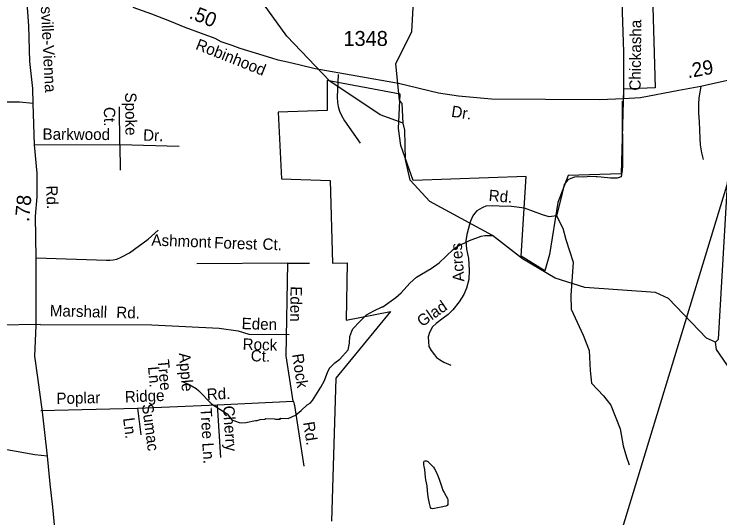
# Model space of a CAD drawing. Extents: x 1547597 to 1699558, y 810033 to 920809.
# Drawn here: x 1585242 to 1591150, y 862265 to 866479 of the extents above; entities that cross this region are included whole.
import ezdxf

# ---------------------------------------------------------------- set-up
doc = ezdxf.new("R2010")
doc.units = 0
for name, color, linetype in [('Exist Boundary Political City Limit New', 7, 'Continuous'), ('Exist Hydrographic Creek Single Shore', 7, 'Continuous'), ('Exist Hydrographic Misc Water Feature', 7, 'Continuous'), ('Exist Road Non-System Type 51', 7, 'Continuous'), ('Exist Road Non-System Type 51 Label', 7, 'Continuous'), ('Exist Road Secondary Mileage Hundredths English Label', 7, 'Continuous'), ('Exist Road Secondary Type 51 Attributed', 7, 'Continuous'), ('Exist Road Secondary Type 51 Label', 7, 'Continuous'), ('Exist Road Secondary Type 51 Number Label', 7, 'Continuous'), ('Exist Utilities Electrical Transmission Line', 7, 'Continuous'), ('Map Preparation Boundary City Limit Buffer Line', 7, 'Continuous')]:
    doc.layers.add(name, color=color, linetype=linetype)

msp = doc.modelspace()

# ---------------------------------------------------------------- linework, layer by layer
at = {"layer": 'Exist Boundary Political City Limit New'}
for points in [[(1590588.3, 866541.3), (1590608.7, 865863.8), (1590343.5, 865850.2), (1590323.1, 865142.3), (1589881.1, 865128.7), (1589792.7, 864904.1), (1589724.7, 864468.5), (1589683.9, 864332.3), (1589486.6, 864454.9), (1589527.4, 865121.9), (1588582.2, 865087.9), (1588480.2, 865380.5), (1588459.8, 865523.5), (1588473.4, 865809.4), (1587861.3, 865925.1), (1587861.3, 865673.2), (1587453.3, 865659.6), (1587480.5, 865101.5), (1587888.5, 865087.9), (1587906, 864395.5)], [(1587906, 864395.5), (1588029.1, 864398.4), (1588020.6, 863918.5), (1588391.8, 863990.6), (1587935.7, 863433.9), (1587898.2, 862237.9)]]:
    msp.add_lwpolyline(points, dxfattribs=at)
at = {"layer": 'Exist Hydrographic Creek Single Shore'}
for points in [[(1588497.6, 865566.6), (1588491.5, 865730.8), (1588467.5, 865757.6), (1588438.5, 866066.8), (1588571.8, 866331.9), (1588581.4, 866533.2), (1588576.6, 866660.1), (1588543.1, 866746.4), (1588509.6, 866883), (1588468.9, 867124), (1588442.6, 867423.5)], [(1591114.6, 863734.3), (1591139.6, 863760.1), (1591217.6, 865101.1), (1591369.5, 865839.9)], [(1591114.6, 863734.3), (1591039.6, 863768.6), (1590719.5, 864100.1), (1590611.6, 864151.5), (1590020.6, 864193), (1589771.6, 864270.3), (1589498.5, 864433.5), (1589246.7, 864627.2), (1588721.6, 864912), (1588557.6, 865089.4), (1588518.6, 865264.1), (1588513.6, 865507.1), (1588497.6, 865566.6)], [(1591543.6, 862845.7), (1591443.6, 862854.3), (1591352.6, 862898.8), (1591311.6, 862988.3), (1591301.6, 863415.4), (1591121.5, 863675.1), (1591114.6, 863734.3)]]:
    msp.add_lwpolyline(points, dxfattribs=at)
at = {"layer": 'Exist Hydrographic Misc Water Feature'}
for points in [[(1588497.6, 865566.6), (1588307.6, 865636.1), (1587885.6, 865917.1), (1587524.5, 866295.4), (1587075.5, 866918.4), (1587067.5, 866961.2), (1586712.2, 867369.2)], [(1586657.3, 863402.3), (1586713, 863377.6), (1586766.6, 863347), (1586786.4, 863330.8), (1586895.1, 863219.4), (1587026.1, 863135.8), (1587065.9, 863086.6), (1587125.2, 863062.6), (1587149.2, 863060.3), (1587181.2, 863061.9), (1587261.4, 863080.9), (1587277.4, 863080.7), (1587301.5, 863088.4), (1587341.5, 863091.9), (1587349.6, 863095.8), (1587421.6, 863094.9), (1587429.5, 863090.8), (1587461.5, 863090.4), (1587471.5, 863092.2), (1587469.6, 863098.3), (1587537.5, 863097.4), (1587597.8, 863124.6), (1587646.3, 863164), (1587694.9, 863211.3), (1587719, 863225.1), (1587741.2, 863246.8), (1587810.6, 863357.9), (1587839.3, 863413.4), (1587868.2, 863491), (1587886.5, 863524.9), (1587890.5, 863524.8), (1587927.9, 863561.5), (1587967.3, 863591.8), (1588038.3, 863670.9), (1588048.9, 863726.6), (1588053.5, 863782.6), (1588068.1, 863826.4), (1588078.4, 863846.3), (1588135, 863907.5), (1588191.7, 863962.8), (1588252.4, 863996.9), (1588322.2, 864031.1), (1588328.1, 864029.7), (1588436.5, 864108.1), (1588481.8, 864147.1), (1588554.8, 864228.1), (1588611.4, 864277.4), (1588651.7, 864304.9), (1588732.3, 864351.8), (1588800, 864399.5), (1588918, 864511.4), (1588950.3, 864535), (1589054.9, 864585.6), (1589151.3, 864620.5), (1589183.4, 864628), (1589246.7, 864627.2)], [(1588731.5, 862711.3), (1588752.7, 862688.9), (1588762.5, 862676.1), (1588772.9, 862655.8), (1588792.3, 862611.9), (1588804.4, 862580.7), (1588812.2, 862556.6), (1588824.1, 862514.2), (1588829.5, 862498.9), (1588842.4, 862478.5), (1588859.5, 862447.3), (1588871.2, 862427.5), (1588872.8, 862415.5), (1588872.2, 862377.1), (1588868.3, 862369.5), (1588854.9, 862362.2), (1588817.6, 862356), (1588786, 862350.2), (1588762.5, 862343.1), (1588743.5, 862340.9), (1588733.5, 862343.6), (1588728.6, 862351.3), (1588719, 862384.9), (1588708.1, 862442.5), (1588703.9, 862491.7), (1588698.8, 862532.2), (1588687.8, 862582.9), (1588685.6, 862606.2), (1588679.8, 862670.6), (1588673.9, 862694.7), (1588671.1, 862713.1), (1588672, 862727.5), (1588675.3, 862739.5), (1588682.9, 862743.7), (1588693, 862742.3), (1588705.5, 862736.4), (1588731.5, 862711.3)]]:
    msp.add_lwpolyline(points, dxfattribs=at)
at = {"layer": 'Exist Road Non-System Type 51'}
for p, q in [((1586126.4, 865388.8), (1586122.9, 865703)), ((1585412.4, 865386.5), (1586126.4, 865388.8)), ((1586126.4, 865388.8), (1586622.4, 865373.7)), ((1586126.4, 865388.8), (1586129.2, 865172.6)), ((1587533.7, 864396.9), (1586770.5, 864390.1)), ((1587520.7, 863619.7), (1587533.7, 864396.9)), ((1587533.7, 864396.9), (1587716, 864396.9)), ((1585460.3, 863883.8), (1584479.6, 863867.1)), ((1586958.5, 863852.1), (1587118.3, 863829.2)), ((1587118.3, 863829.2), (1587206.1, 863802.2)), ((1587206.1, 863802.2), (1587543.8, 863798.8)), ((1587577.9, 863240.8), (1587520.7, 863619.7)), ((1586941.1, 863210.1), (1587577.9, 863240.8)), ((1586941.1, 863210.1), (1586968.8, 862769.5)), ((1585464.9, 863162.4), (1586274.4, 863183.7)), ((1586274.4, 863183.7), (1586303.3, 862959))]:
    msp.add_line(p, q, dxfattribs=at)
for points in [[(1587955.7, 865974.4), (1587946.8, 865784.6), (1587950.3, 865740.7), (1587955.8, 865706.5), (1587965.3, 865668.3), (1587982.7, 865629.9), (1588008.1, 865587.6), (1588139.3, 865399.6)], [(1590991.5, 865872.6), (1590974.2, 865778.9), (1590971.5, 865724.9), (1590972.4, 865650.8), (1590977.4, 865578.7), (1590980.4, 865510.6), (1590983.3, 865438.5), (1590986.4, 865384.4), (1590997.5, 865318.3), (1591010.8, 865262)], [(1585400.1, 865730.2), (1585286.6, 865743.5), (1585061.8, 865743.5), (1584581.2, 865752.5), (1584289.7, 865759.1), (1584169.5, 865759.1), (1584064.9, 865776.9), (1583973.7, 865808.1), (1583878, 865828.2), (1583780.1, 865834.9), (1583556.7, 865834.8), (1583552.3, 865520.8), (1583550.1, 865487.4), (1583542.3, 865476.4)], [(1590331.7, 865752.1), (1590333.9, 865211.4), (1590331.7, 865173), (1590322.6, 865117.1), (1590290.6, 865105.7), (1590233.9, 865107), (1590157.3, 865115.6), (1590115, 865117.1)], [(1590123.3, 865117.7), (1590065.9, 865119.8), (1590010.6, 865114.4), (1589962.3, 865117.2), (1589931.9, 865114.4), (1589902.1, 865103.7), (1589876.6, 865093.1), (1589847.7, 865054), (1589837.2, 865018), (1589823.4, 864956.8), (1589783, 864790.8)], [(1589783, 864790.8), (1589721.3, 864784.4), (1589666, 864799.3), (1589514.1, 864855.5), (1589406.3, 864869.1), (1589302.3, 864872.6), (1589246.3, 864875.3), (1589192.3, 864872.2), (1589166, 864862.6), (1589133.9, 864845), (1589115.6, 864833.4), (1589097.4, 864811.5), (1589083, 864791.8), (1589062.5, 864748), (1589054.1, 864718.1), (1589030.7, 864634.4), (1589024.1, 864582.5), (1589029.1, 864514.3), (1589045.9, 864434.1), (1589052.6, 864338), (1589049.4, 864260), (1589030.3, 864188.1), (1589007.4, 864132.6), (1588968.6, 864073.1), (1588913.6, 864005.8), (1588874.9, 863966.3), (1588832.5, 863935), (1588776, 863891.7), (1588743.4, 863862.2), (1588718.8, 863814.6), (1588708.2, 863778.6), (1588709.6, 863736.8), (1588715, 863698.6), (1588732.6, 863666.3), (1588760, 863627.9), (1588777.8, 863605.7), (1588803.5, 863589.2), (1588839.3, 863568.6), (1588897, 863543.9)], [(1589783, 864790.8), (1589835.3, 864689.7), (1589861.7, 864593.9), (1589921.3, 864404.5), (1589902.2, 864125.6), (1589906.4, 864011.9), (1590006.4, 863794.8), (1590057.4, 863664.9), (1590063.8, 863496.8), (1590076.6, 863392.5), (1590176.2, 863285.2), (1590237.7, 863209.3), (1590316.3, 863010.6), (1590340.6, 862868.5), (1590369.9, 862772), (1590391.7, 862707.8)], [(1585426.9, 864439.2), (1586014.3, 864421.9), (1586042.3, 864421.5), (1586070.4, 864423.2), (1586102.4, 864430.7), (1586138.7, 864446.2), (1586207.2, 864481.2), (1586362.9, 864597), (1586446.8, 864670.9)], [(1585460.3, 863883.8), (1586394.6, 863880.3), (1586958.5, 863852.1)], [(1586274.4, 863183.7), (1586340.5, 863184.6), (1586941.1, 863210.1)], [(1587577.9, 863240.8), (1587583.7, 863230.7), (1587587.6, 863212.6), (1587588.9, 863204.8), (1587668.2, 862699.3)]]:
    msp.add_lwpolyline(points, dxfattribs=at)
at = {"layer": 'Exist Road Secondary Type 51 Attributed'}
for points in [[(1590318.5, 866916.2), (1590343.3, 866162.9), (1590344.2, 865770.1)], [(1585520.1, 862781.9), (1585480.8, 863151.5), (1585441.4, 863438.7), (1585415, 863618.1), (1585426.8, 863875.7), (1585426.8, 863963.9), (1585426.9, 864438.5), (1585421, 864788.3), (1585435.7, 864950), (1585435.7, 865149.9), (1585412.4, 865386.5), (1585400.1, 865730.2), (1585397.7, 865856.9), (1585374.2, 866082.3), (1585365.4, 866382.2), (1585339, 866726.2), (1585340.2, 866907.4)], [(1590344.2, 865770.1), (1590142.3, 865761.6), (1589237.8, 865767), (1588962.1, 865792.9), (1588793.6, 865817.7), (1588461, 865898), (1587760.9, 866022.3), (1587637.8, 866053.1), (1587531.9, 866077), (1587453.3, 866094.1), (1587399.5, 866110.7), (1587262.8, 866151.8), (1587135.3, 866191.7), (1587067.8, 866216.7), (1586975.7, 866247.6), (1586924.5, 866274.9), (1586810.3, 866316.8), (1586674.9, 866367), (1586545.4, 866420.1), (1586394.1, 866478.4), (1586239.1, 866534.6)], [(1591804.2, 866045.7), (1591558.6, 866002.1), (1591252.7, 865930.9), (1591063.9, 865889.5), (1590991.5, 865872.6), (1590806.9, 865839.3), (1590486, 865780), (1590344.2, 865770.1)], [(1585520.1, 862781.9), (1585414.7, 862793.1), (1585257.6, 862819.8), (1585100.5, 862849.5)], [(1585113.2, 860889), (1585257.6, 861035.3), (1585396.6, 861165.3), (1585486.7, 861264), (1585538.1, 861313.7), (1585578.6, 861380.9), (1585611, 861464.3), (1585624.9, 861551.2), (1585630.7, 861675.1), (1585623.7, 861788.6), (1585607, 861950.2), (1585587.3, 862121.7), (1585565.9, 862353.9), (1585544.4, 862550.3), (1585520.1, 862781.9)]]:
    msp.add_lwpolyline(points, dxfattribs=at)
at = {"layer": 'Exist Utilities Electrical Transmission Line'}
msp.add_lwpolyline([(1595074.8, 882528.9), (1594795.4, 882224.2), (1594492.3, 881911.7), (1594314.2, 881725.8), (1594181.7, 881585.2), (1591756.7, 879036.3), (1591646.3, 875142), (1590597.3, 874408.7), (1590660.9, 873411.3), (1590633.8, 873059.7), (1590510, 871286.5), (1590671.8, 869193.1), (1591400.6, 867299.4), (1591680.4, 866599), (1590226.6, 861827.8), (1590099.7, 859136.4), (1590298, 857488.7)], dxfattribs=at)
at = {"layer": 'Map Preparation Boundary City Limit Buffer Line'}
for points in [[(1590588.3, 866541.3), (1590608.7, 865863.8), (1590343.5, 865850.2), (1590323.1, 865142.3), (1589881.1, 865128.7), (1589792.7, 864904.1), (1589724.7, 864468.5), (1589683.9, 864332.3), (1589486.6, 864454.9), (1589527.4, 865121.9), (1588582.2, 865087.9), (1588480.2, 865380.5), (1588459.8, 865523.5), (1588473.4, 865809.4), (1587861.3, 865925.1), (1587861.3, 865673.2), (1587453.3, 865659.6), (1587480.5, 865101.5), (1587888.5, 865087.9), (1587906, 864395.5)], [(1587906, 864395.5), (1588029.1, 864398.4), (1588020.6, 863918.5), (1588391.8, 863990.6), (1587935.7, 863433.9), (1587898.2, 862237.9)]]:
    msp.add_lwpolyline(points, dxfattribs=at)

# ---------------------------------------------------------------- texts
at = {"layer": 'Exist Road Non-System Type 51 Label'}
for s, rotation, p in [('Spoke', 270.63833, (1586170.8, 865822.9)), ('Ct.', 270.63833, (1585992.9, 865702)), ('Barkwood', 359.6893, (1585479.7, 865428.5)), ('Dr.', 358.25644, (1586320.8, 865420.5)), ('Rd.', 355.20657, (1589212.1, 864916.6)), ('Ashmont', 357.97722, (1586389.9, 864542.8)), ('Forest', 357.97722, (1586915.2, 864521.3)), ('Ct.', 357.97722, (1587320, 864509.2)), ('Acres', 93.98788, (1589012.1, 864243.2)), ('Eden', 269.23746, (1587556.4, 864203.3)), ('Glad', 34.62429, (1588656.5, 863859.4)), ('Marshall', 358.43618, (1585539.5, 863952.9)), ('Rd.', 358.43618, (1586096, 863937.7)), ('Eden', 358.30307, (1587145.4, 863844.6)), ('Rock', 358.30307, (1587153.9, 863672.1)), ('Ct.', 358.30307, (1587221.9, 863575.4)), ('Apple', 274.89553, (1586620.6, 863642.8)), ('Rock', 278.59414, (1587568.5, 863632.2)), ('Tree', 274.89553, (1586443.9, 863587.3)), ('Ln.', 274.89553, (1586362.5, 863528.4)), ('Poplar', 1.26717, (1585597, 863217)), ('Ridge', 2.43136, (1586170.8, 863229.8)), ('Rd.', 2.75998, (1586856.8, 863251.4)), ('Sumac', 277.3291, (1586311.4, 863212.3)), ('Cherry', 273.5974, (1586990.8, 863201.1)), ('Tree', 273.5974, (1586801.3, 863183.2)), ('Ln.', 277.3291, (1586153.7, 863098.1)), ('Rd.', 278.92392, (1587660.9, 863063.1)), ('Ln.', 273.5974, (1586816.8, 862892.1))]:
    msp.add_text(s, height=95, rotation=rotation, dxfattribs=at).set_placement(p)
at = {"layer": 'Exist Road Secondary Mileage Hundredths English Label'}
for s, rotation, p in [('.50', 338.32467, (1586699.4, 866447.5)), ('.29', 10.22561, (1590884.1, 865942.1)), ('.78', 84.81024, (1585367.1, 864739.2))]:
    msp.add_text(s, height=120, rotation=rotation, dxfattribs=at).set_placement(p)
at = {"layer": 'Exist Road Secondary Type 51 Label'}
for s, rotation, p in [('Lewisville-Vienna', 272.85773, (1585452.1, 866802.3)), ('Chickasha', 89.39031, (1590486.8, 865838.4)), ('Robinhood', 338.34697, (1586754.1, 866188)), ('Dr.', 351.2612, (1588897.4, 865621.4)), ('Rd.', 271.96421, (1585510, 865044.1))]:
    msp.add_text(s, height=95, rotation=rotation, dxfattribs=at).set_placement(p)
at = {"layer": 'Exist Road Secondary Type 51 Number Label'}
msp.add_text('1348', height=125, dxfattribs=at).set_placement((1587998.5, 866212.8))

doc.saveas('drawing.dxf')
